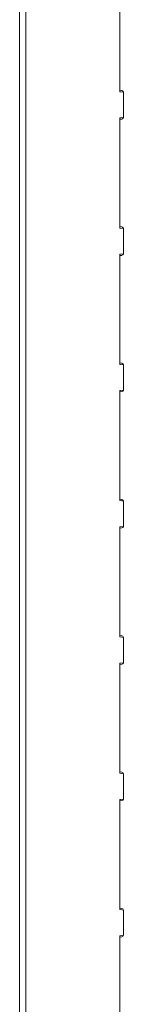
# Model space of a CAD drawing. Header units: millimetres. Extents: x 3925 to 5043, y -86 to 778.
# Tile 320 of 325: x 4870.75 to 4872.38, y 363.72 to 379.14. Entities that reach past the tile are written whole.
import ezdxf

# ---------------------------------------------------------------- set-up
doc = ezdxf.new("R2010")
doc.units = ezdxf.units.MM
doc.header["$LTSCALE"] = 46.255
doc.layers.add('H30-RIGHT-CODXF_CONTINUOUS_LINE', color=7, linetype='CONTINUOUS')
doc.layers.add('H30K-REAR-CODXF_CONTINUOUS_LINE', color=7, linetype='CONTINUOUS')

msp = doc.modelspace()

# ---------------------------------------------------------------- linework, layer by layer
at = {"layer": 'H30-RIGHT-CODXF_CONTINUOUS_LINE', "color": 7, "linetype": 'Continuous', "lineweight": 0}
for p, q in [((4870.8507, 384.672), (4870.8507, 345.6664)), ((4872.3284, 378.0645), (4872.3284, 379.69)), ((4872.3287, 378.0439), (4872.3284, 378.0645)), ((4872.3619, 378.0329), (4872.3291, 378.0369)), ((4872.3319, 378.0144), (4872.3306, 378.0184)), ((4872.3838, 378.008), (4872.3319, 378.0144)), ((4872.3838, 378.008), (4872.3838, 377.6115)), ((4872.3284, 377.555), (4872.3287, 377.5741)), ((4872.3284, 375.9295), (4872.3284, 377.555)), ((4872.3285, 377.555), (4872.3286, 377.5652)), ((4872.3619, 377.5866), (4872.3291, 377.5826)), ((4872.3305, 377.6005), (4872.3319, 377.6051)), ((4872.3319, 377.6051), (4872.3838, 377.6115)), ((4872.3287, 375.9089), (4872.3284, 375.9295)), ((4872.3619, 375.8979), (4872.3291, 375.9019)), ((4872.3319, 375.8794), (4872.3306, 375.8834)), ((4872.3838, 375.873), (4872.3319, 375.8794)), ((4872.3838, 375.873), (4872.3838, 375.4765)), ((4872.3284, 375.42), (4872.3287, 375.4391)), ((4872.3284, 373.7945), (4872.3284, 375.42)), ((4872.3285, 375.42), (4872.3286, 375.4302)), ((4872.3619, 375.4516), (4872.3291, 375.4476)), ((4872.3305, 375.4655), (4872.3319, 375.4701)), ((4872.3319, 375.4701), (4872.3838, 375.4765)), ((4872.3287, 373.7739), (4872.3284, 373.7945)), ((4872.3619, 373.7629), (4872.3291, 373.7669)), ((4872.3319, 373.7444), (4872.3306, 373.7484)), ((4872.3838, 373.738), (4872.3319, 373.7444)), ((4872.3838, 373.738), (4872.3838, 373.3415)), ((4872.3284, 373.285), (4872.3287, 373.3041)), ((4872.3284, 371.6595), (4872.3284, 373.285)), ((4872.3285, 373.285), (4872.3286, 373.2952)), ((4872.3619, 373.3166), (4872.3291, 373.3126)), ((4872.3305, 373.3305), (4872.3319, 373.3351)), ((4872.3319, 373.3351), (4872.3838, 373.3415)), ((4872.3287, 371.6389), (4872.3284, 371.6595)), ((4872.3619, 371.6279), (4872.3291, 371.6319)), ((4872.3319, 371.6094), (4872.3306, 371.6134)), ((4872.3838, 371.603), (4872.3319, 371.6094)), ((4872.3838, 371.603), (4872.3838, 371.2065)), ((4872.3305, 371.1955), (4872.3319, 371.2001)), ((4872.3319, 371.2001), (4872.3838, 371.2065)), ((4872.3284, 371.15), (4872.3287, 371.1691)), ((4872.3284, 369.5245), (4872.3284, 371.15)), ((4872.3285, 371.15), (4872.3286, 371.1602)), ((4872.3619, 371.1816), (4872.3291, 371.1776)), ((4872.3287, 369.5039), (4872.3284, 369.5245)), ((4872.3619, 369.4929), (4872.3291, 369.4969)), ((4872.3319, 369.4744), (4872.3306, 369.4784)), ((4872.3838, 369.468), (4872.3319, 369.4744)), ((4872.3838, 369.468), (4872.3838, 369.0715)), ((4872.3284, 369.015), (4872.3287, 369.0341)), ((4872.3619, 369.0466), (4872.3291, 369.0426)), ((4872.3305, 369.0605), (4872.3319, 369.0651)), ((4872.3319, 369.0651), (4872.3838, 369.0715)), ((4872.3284, 367.3895), (4872.3284, 369.015)), ((4872.3285, 369.015), (4872.3286, 369.0252)), ((4872.3287, 367.3689), (4872.3284, 367.3895)), ((4872.3619, 367.3579), (4872.3291, 367.3619)), ((4872.3319, 367.3394), (4872.3306, 367.3434)), ((4872.3838, 367.333), (4872.3319, 367.3394)), ((4872.3838, 367.333), (4872.3838, 366.9365)), ((4872.3284, 366.88), (4872.3287, 366.8991)), ((4872.3284, 365.2545), (4872.3284, 366.88)), ((4872.3285, 366.88), (4872.3286, 366.8902)), ((4872.3619, 366.9116), (4872.3291, 366.9076)), ((4872.3305, 366.9255), (4872.3319, 366.9301)), ((4872.3319, 366.9301), (4872.3838, 366.9365)), ((4872.3287, 365.2339), (4872.3284, 365.2545)), ((4872.3619, 365.2229), (4872.3291, 365.2269)), ((4872.3319, 365.2044), (4872.3306, 365.2084)), ((4872.3838, 365.198), (4872.3319, 365.2044)), ((4872.3838, 365.198), (4872.3838, 364.8015)), ((4872.3284, 364.745), (4872.3287, 364.7641)), ((4872.3284, 363.1195), (4872.3284, 364.745)), ((4872.3285, 364.745), (4872.3286, 364.7552)), ((4872.3619, 364.7766), (4872.3291, 364.7726)), ((4872.3305, 364.7905), (4872.3319, 364.7951)), ((4872.3319, 364.7951), (4872.3838, 364.8015))]:
    msp.add_line(p, q, dxfattribs=at)
for points in [[(4872.3291, 378.0367), (4872.3286, 378.0543), (4872.3285, 378.0645)], [(4872.3306, 378.0184), (4872.3295, 378.0288), (4872.3287, 378.0439)], [(4872.3296, 378.0244), (4872.3303, 378.0222), (4872.3299, 378.0255), (4872.3291, 378.0367)], [(4872.3286, 377.5652), (4872.3291, 377.5834), (4872.33, 377.5946), (4872.3303, 377.5972)], [(4872.3287, 377.5741), (4872.3294, 377.5897), (4872.3305, 377.6005)], [(4872.3291, 375.9017), (4872.3286, 375.9193), (4872.3285, 375.9295)], [(4872.3306, 375.8834), (4872.3295, 375.8938), (4872.3287, 375.9089)], [(4872.3296, 375.8894), (4872.3303, 375.8872), (4872.3299, 375.8905), (4872.3291, 375.9017)], [(4872.3286, 375.4302), (4872.3291, 375.4484), (4872.33, 375.4596), (4872.3303, 375.4622)], [(4872.3287, 375.4391), (4872.3294, 375.4547), (4872.3305, 375.4655)], [(4872.3291, 373.7667), (4872.3286, 373.7843), (4872.3285, 373.7945)], [(4872.3306, 373.7484), (4872.3295, 373.7588), (4872.3287, 373.7739)], [(4872.3296, 373.7544), (4872.3303, 373.7522), (4872.3299, 373.7555), (4872.3291, 373.7667)], [(4872.3286, 373.2952), (4872.3291, 373.3134), (4872.33, 373.3246), (4872.3303, 373.3272)], [(4872.3287, 373.3041), (4872.3294, 373.3197), (4872.3305, 373.3305)], [(4872.3291, 371.6317), (4872.3286, 371.6493), (4872.3285, 371.6595)], [(4872.3306, 371.6134), (4872.3295, 371.6238), (4872.3287, 371.6389)], [(4872.3296, 371.6194), (4872.3303, 371.6172), (4872.3299, 371.6205), (4872.3291, 371.6317)], [(4872.3286, 371.1602), (4872.3291, 371.1784), (4872.33, 371.1896), (4872.3303, 371.1922)], [(4872.3287, 371.1691), (4872.3294, 371.1847), (4872.3305, 371.1955)], [(4872.3291, 369.4967), (4872.3286, 369.5143), (4872.3285, 369.5245)], [(4872.3306, 369.4784), (4872.3295, 369.4888), (4872.3287, 369.5039)], [(4872.3296, 369.4844), (4872.3303, 369.4822), (4872.3299, 369.4855), (4872.3291, 369.4967)], [(4872.3286, 369.0252), (4872.3291, 369.0434), (4872.33, 369.0546), (4872.3303, 369.0572)], [(4872.3287, 369.0341), (4872.3294, 369.0497), (4872.3305, 369.0605)], [(4872.3291, 367.3617), (4872.3286, 367.3793), (4872.3285, 367.3895)], [(4872.3306, 367.3434), (4872.3295, 367.3538), (4872.3287, 367.3689)], [(4872.3296, 367.3494), (4872.3303, 367.3472), (4872.3299, 367.3505), (4872.3291, 367.3617)], [(4872.3286, 366.8902), (4872.3291, 366.9084), (4872.33, 366.9196), (4872.3303, 366.9222)], [(4872.3287, 366.8991), (4872.3294, 366.9147), (4872.3305, 366.9255)], [(4872.3291, 365.2267), (4872.3286, 365.2443), (4872.3285, 365.2545)], [(4872.3306, 365.2084), (4872.3295, 365.2188), (4872.3287, 365.2339)], [(4872.3296, 365.2144), (4872.3303, 365.2122), (4872.3299, 365.2155), (4872.3291, 365.2267)], [(4872.3286, 364.7552), (4872.3291, 364.7734), (4872.33, 364.7846), (4872.3303, 364.7872)], [(4872.3287, 364.7641), (4872.3294, 364.7797), (4872.3305, 364.7905)]]:
    msp.add_lwpolyline(points, dxfattribs=at)
for centre, start, end in [((4872.3588, 378.008), 0, 83), ((4872.3588, 377.6115), 277, 0), ((4872.3588, 375.873), 0, 83), ((4872.3588, 375.4765), 277, 0), ((4872.3588, 373.738), 0, 83), ((4872.3588, 373.3415), 277, 0), ((4872.3588, 371.603), 0, 83), ((4872.3588, 371.2065), 277, 0), ((4872.3588, 369.468), 0, 83), ((4872.3588, 369.0715), 277, 0), ((4872.3588, 367.333), 0, 83), ((4872.3588, 366.9365), 277, 0), ((4872.3588, 365.198), 0, 83), ((4872.3588, 364.8015), 277, 0)]:
    msp.add_arc(centre, 0.025, start, end, dxfattribs=at)
at = {"layer": 'H30K-REAR-CODXF_CONTINUOUS_LINE', "color": 7, "linetype": 'Continuous', "lineweight": 0}
msp.add_line((4870.754, 345.6507), (4870.754, 384.6901), dxfattribs=at)

doc.saveas('drawing.dxf')
